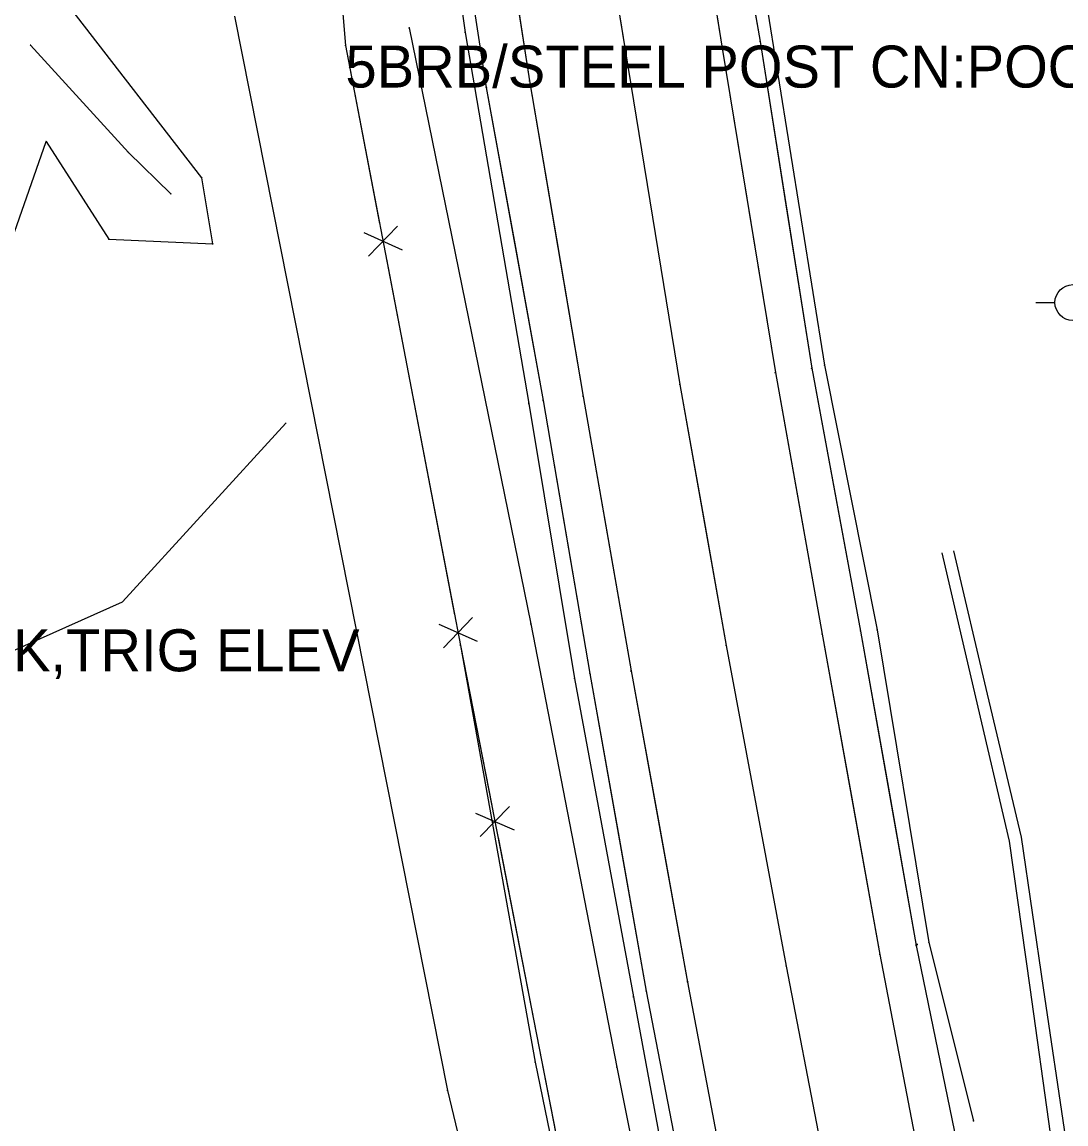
# Model space of a CAD drawing. Extents: x -99999 to 591807, y -99999 to 347168.
# Drawn here: x 588663.9 to 588788.1, y 344850.1 to 344981.2 of the extents above; entities that cross this region are included whole.
import ezdxf

# ---------------------------------------------------------------- set-up
doc = ezdxf.new("R2010")
doc.units = 0
for name, color, linetype in [('S_BREAKLINE', 7, 'Continuous'), ('S_DITCHLINE', 7, 'Continuous'), ('S_EDGE_PAVEMENT', 7, 'Continuous'), ('S_FENCE', 7, 'Continuous'), ('S_FENCE_ANNOT', 7, 'Continuous'), ('S_GRD_PT_SYM', 7, 'Continuous'), ('S_MSC_PT_SYM', 7, 'Continuous'), ('S_PAVEMENT_CROWN', 7, 'Continuous'), ('S_RDW_PT_SYM', 7, 'Continuous'), ('S_SECONDARY_CTL_ANNOT', 7, 'Continuous'), ('S_SHOULDER', 7, 'Continuous'), ('S_UTILITY_POLE', 7, 'Continuous'), ('S_UTL_PT_SYM', 7, 'Continuous'), ('S_WATER_UTILITIES', 7, 'Continuous')]:
    doc.layers.add(name, color=color, linetype=linetype)

msp = doc.modelspace()

# ---------------------------------------------------------------- linework, layer by layer
at = {"layer": 'S_BREAKLINE'}
for points in [[(588342.93, 345124.15), (588361.5, 345126.13), (588391.77, 345106.15), (588403.87, 345085.31), (588455.72, 345061.01), (588464.59, 345055.04), (588463.13, 345044.9), (588465.23, 345021.73), (588483.68, 344990.17), (588495.94, 344980.54), (588525.4, 344960.33), (588538.54, 344925.61), (588555.91, 344911.33), (588562.59, 344905.26), (588609.87, 344912.87), (588643.73, 344923.05), (588654.31, 344931.44), (588666.76, 344967), (588674.22, 344955.37), (588686.58, 344954.82), (588685.3, 344962.67), (588669.71, 344982.82), (588662.5, 344988.18), (588669.96, 344999.57)], [(588351.97, 345105.67), (588394.75, 345069), (588422.63, 345028.7), (588451.14, 344976.07), (588496.93, 344914.75), (588534.1, 344876.77), (588561.64, 344868.59), (588621.42, 344887.88), (588675.83, 344912.22), (588695.28, 344933.47)], [(588742.42, 345040.91), (588752.44, 344983.61), (588759.41, 344940.37), (588765.67, 344908.88), (588771.83, 344871.67), (588777.13, 344850.46)], [(588710.16, 345025.72), (588716.64, 344979.97), (588724.19, 344935.8), (588729.64, 344903.08), (588736.65, 344865.21), (588741.01, 344841.85), (588749.45, 344801.1), (588760.45, 344755.23), (588770.53, 344712.84), (588784.15, 344669.43), (588796.97, 344633.61), (588812.34, 344592.74)], [(588699.2, 345016.22), (588702.38, 344978.4), (588716.07, 344907.03), (588724.96, 344857.44), (588741.19, 344778.55), (588761.25, 344730.5), (588770.29, 344695.75)], [(588709.97, 344980.49), (588724.45, 344909.58), (588734.69, 344856.84), (588750.13, 344779.74)]]:
    msp.add_lwpolyline(points, dxfattribs=at)
at = {"layer": 'S_DITCHLINE'}
for points in [[(588664.91, 344978.46), (588676.58, 344965.66), (588681.58, 344960.77)], [(588664.91, 344978.46), (588676.58, 344965.66), (588681.58, 344960.77)], [(588773.36, 344918.02), (588777.36, 344900.87), (588781.37, 344883.72), (588783.82, 344866.33), (588786.26, 344848.93), (588786.96, 344846.62)], [(588774.77, 344918.27), (588778.78, 344901.23), (588782.79, 344884.2), (588785.43, 344866.26), (588788.07, 344848.33), (588787.74, 344846.69)]]:
    msp.add_lwpolyline(points, dxfattribs=at)
at = {"layer": 'S_EDGE_PAVEMENT'}
for points in [[(588734.58, 345056.38), (588741.64, 345012.8), (588747.24, 344978.09), (588753.55, 344939.48), (588759.12, 344908.36), (588765.99, 344870.23), (588770.1, 344848.75)], [(588734.58, 345056.38), (588738.11, 345034.59), (588741.64, 345012.8), (588744.44, 344995.45), (588747.24, 344978.09), (588750.39, 344958.78), (588753.55, 344939.48), (588756.33, 344923.92), (588759.12, 344908.36), (588762.56, 344889.3), (588765.99, 344870.23), (588770.1, 344848.75)], [(588713.85, 345040.6), (588718.61, 345010.96), (588724.29, 344974.19), (588730.68, 344936.65), (588736.38, 344903.98), (588743.11, 344866.97), (588747.6, 344843.06)], [(588713.85, 345040.6), (588716.23, 345025.78), (588718.61, 345010.96), (588721.45, 344992.57), (588724.29, 344974.19), (588727.49, 344955.42), (588730.68, 344936.65), (588733.53, 344920.31), (588736.38, 344903.98), (588739.75, 344885.47), (588743.11, 344866.97), (588747.6, 344843.06)]]:
    msp.add_lwpolyline(points, dxfattribs=at)
at = {"layer": 'S_FENCE'}
for p, q in [((588702.38, 344978.4), (588716.07, 344907.03)), ((588704.57, 344956.14), (588709.13, 344954.09)), ((588708.59, 344956.91), (588705.11, 344953.32)), ((588717.52, 344910.34), (588714.04, 344906.75)), ((588713.5, 344909.57), (588718.06, 344907.52)), ((588716.07, 344907.03), (588741.19, 344778.55)), ((588721.9, 344887.87), (588718.43, 344884.27)), ((588717.88, 344887.08), (588722.45, 344885.06))]:
    msp.add_line(p, q, dxfattribs=at)
for points in [[(588702.38, 344978.4), (588706.44, 344957.23)], [(588707.25, 344953), (588715.37, 344910.66)], [(588716.07, 344907.03), (588719.8, 344887.98)], [(588720.54, 344884.17), (588727.99, 344846.06)]]:
    msp.add_lwpolyline(points, dxfattribs=at)
at = {"layer": 'S_GRD_PT_SYM'}
for points in [[(588709.97, 344980.49), (588710.02, 344980.5), (588709.97, 344980.49), (588709.96, 344980.54), (588709.97, 344980.49), (588709.92, 344980.48), (588709.97, 344980.49), (588709.98, 344980.44)], [(588716.64, 344979.97), (588716.69, 344979.98), (588716.64, 344979.97), (588716.63, 344980.02), (588716.64, 344979.97), (588716.59, 344979.96), (588716.64, 344979.97), (588716.65, 344979.92)], [(588664.91, 344978.46), (588664.94, 344978.5), (588664.91, 344978.46), (588664.87, 344978.5), (588664.91, 344978.46), (588664.87, 344978.43), (588664.91, 344978.46), (588664.94, 344978.43)], [(588702.38, 344978.4), (588702.43, 344978.41), (588702.38, 344978.4), (588702.37, 344978.45), (588702.38, 344978.4), (588702.33, 344978.39), (588702.38, 344978.4), (588702.39, 344978.35)], [(588666.76, 344967), (588666.8, 344967.03), (588666.76, 344967), (588666.73, 344967.04), (588666.76, 344967), (588666.72, 344966.98), (588666.76, 344967), (588666.79, 344966.96)], [(588676.58, 344965.66), (588676.62, 344965.69), (588676.58, 344965.66), (588676.54, 344965.69), (588676.58, 344965.66), (588676.55, 344965.62), (588676.58, 344965.66), (588676.62, 344965.62)], [(588685.3, 344962.67), (588685.26, 344962.64), (588685.3, 344962.67), (588685.33, 344962.63), (588685.3, 344962.67), (588685.34, 344962.7), (588685.3, 344962.67), (588685.27, 344962.71)], [(588681.58, 344960.77), (588681.62, 344960.81), (588681.58, 344960.77), (588681.55, 344960.81), (588681.58, 344960.77), (588681.55, 344960.74), (588681.58, 344960.77), (588681.62, 344960.74)], [(588674.22, 344955.37), (588674.22, 344955.42), (588674.22, 344955.37), (588674.17, 344955.37), (588674.22, 344955.37), (588674.22, 344955.32), (588674.22, 344955.37), (588674.27, 344955.37)], [(588686.58, 344954.82), (588686.53, 344954.81), (588686.58, 344954.82), (588686.58, 344954.77), (588686.58, 344954.82), (588686.62, 344954.83), (588686.58, 344954.82), (588686.57, 344954.87)], [(588759.41, 344940.37), (588759.46, 344940.38), (588759.41, 344940.37), (588759.4, 344940.41), (588759.41, 344940.37), (588759.36, 344940.36), (588759.41, 344940.37), (588759.42, 344940.32)], [(588724.19, 344935.8), (588724.24, 344935.81), (588724.19, 344935.8), (588724.18, 344935.85), (588724.19, 344935.8), (588724.14, 344935.79), (588724.19, 344935.8), (588724.2, 344935.75)], [(588695.28, 344933.47), (588695.24, 344933.51), (588695.28, 344933.47), (588695.25, 344933.44), (588695.28, 344933.47), (588695.32, 344933.44), (588695.28, 344933.47), (588695.31, 344933.51)], [(588675.83, 344912.22), (588675.8, 344912.25), (588675.83, 344912.22), (588675.8, 344912.18), (588675.83, 344912.22), (588675.87, 344912.18), (588675.83, 344912.22), (588675.87, 344912.25)], [(588724.45, 344909.58), (588724.49, 344909.59), (588724.45, 344909.58), (588724.44, 344909.63), (588724.45, 344909.58), (588724.4, 344909.57), (588724.45, 344909.58), (588724.46, 344909.53)], [(588765.67, 344908.88), (588765.72, 344908.89), (588765.67, 344908.88), (588765.66, 344908.93), (588765.67, 344908.88), (588765.62, 344908.87), (588765.67, 344908.88), (588765.68, 344908.83)], [(588716.07, 344907.03), (588716.12, 344907.04), (588716.07, 344907.03), (588716.06, 344907.08), (588716.07, 344907.03), (588716.02, 344907.02), (588716.07, 344907.03), (588716.08, 344906.98)], [(588729.64, 344903.08), (588729.68, 344903.08), (588729.64, 344903.08), (588729.63, 344903.12), (588729.64, 344903.08), (588729.59, 344903.07), (588729.64, 344903.08), (588729.64, 344903.03)], [(588770.44, 344871.42), (588770.44, 344871.47), (588770.44, 344871.42), (588770.39, 344871.42), (588770.44, 344871.42), (588770.44, 344871.37), (588770.44, 344871.42), (588770.49, 344871.42)], [(588771.83, 344871.67), (588771.88, 344871.68), (588771.83, 344871.67), (588771.82, 344871.71), (588771.83, 344871.67), (588771.78, 344871.65), (588771.83, 344871.67), (588771.84, 344871.62)], [(588736.65, 344865.21), (588736.7, 344865.22), (588736.65, 344865.21), (588736.64, 344865.26), (588736.65, 344865.21), (588736.6, 344865.2), (588736.65, 344865.21), (588736.66, 344865.16)], [(588724.96, 344857.44), (588725, 344857.45), (588724.96, 344857.44), (588724.95, 344857.49), (588724.96, 344857.44), (588724.91, 344857.43), (588724.96, 344857.44), (588724.97, 344857.39)], [(588734.69, 344856.84), (588734.74, 344856.85), (588734.69, 344856.84), (588734.68, 344856.89), (588734.69, 344856.84), (588734.64, 344856.83), (588734.69, 344856.84), (588734.7, 344856.79)], [(588777.13, 344850.46), (588777.18, 344850.47), (588777.13, 344850.46), (588777.12, 344850.51), (588777.13, 344850.46), (588777.08, 344850.44), (588777.13, 344850.46), (588777.14, 344850.41)]]:
    msp.add_lwpolyline(points, close=True, dxfattribs=at)
at = {"layer": 'S_MSC_PT_SYM'}
for points in [[(588702.38, 344978.4), (588702.38, 344978.45), (588702.38, 344978.4), (588702.33, 344978.4), (588702.38, 344978.4), (588702.38, 344978.35), (588702.38, 344978.4), (588702.43, 344978.4)], [(588716.07, 344907.03), (588716.07, 344907.08), (588716.07, 344907.03), (588716.02, 344907.03), (588716.07, 344907.03), (588716.07, 344906.98), (588716.07, 344907.03), (588716.12, 344907.03)]]:
    msp.add_lwpolyline(points, dxfattribs=at)
at = {"layer": 'S_PAVEMENT_CROWN'}
for points in [[(588724.28, 345048.73), (588729.99, 345012.94), (588735.66, 344977.88), (588742.19, 344938.06), (588747.69, 344907.01), (588754.85, 344868.86), (588758.84, 344848.07)], [(588724.28, 345048.73), (588727.13, 345030.84), (588729.99, 345012.94), (588732.82, 344995.41), (588735.66, 344977.88), (588738.92, 344957.97), (588742.19, 344938.06), (588744.94, 344922.54), (588747.69, 344907.01), (588751.27, 344887.94), (588754.85, 344868.86), (588758.84, 344848.07)]]:
    msp.add_lwpolyline(points, dxfattribs=at)
at = {"layer": 'S_RDW_PT_SYM'}
for points in [[(588747.24, 344978.09), (588747.29, 344978.1), (588747.24, 344978.09), (588747.23, 344978.14), (588747.24, 344978.09), (588747.19, 344978.08), (588747.24, 344978.09), (588747.25, 344978.04)], [(588751.74, 344978.88), (588751.79, 344978.88), (588751.74, 344978.88), (588751.73, 344978.93), (588751.74, 344978.88), (588751.69, 344978.87), (588751.74, 344978.88), (588751.75, 344978.83)], [(588735.66, 344977.88), (588735.71, 344977.89), (588735.66, 344977.88), (588735.65, 344977.93), (588735.66, 344977.88), (588735.61, 344977.87), (588735.66, 344977.88), (588735.66, 344977.83)], [(588724.29, 344974.19), (588724.34, 344974.2), (588724.29, 344974.19), (588724.29, 344974.24), (588724.29, 344974.19), (588724.25, 344974.18), (588724.29, 344974.19), (588724.3, 344974.14)], [(588719.15, 344973.42), (588719.2, 344973.43), (588719.15, 344973.42), (588719.14, 344973.47), (588719.15, 344973.42), (588719.1, 344973.41), (588719.15, 344973.42), (588719.16, 344973.37)], [(588753.55, 344939.48), (588753.6, 344939.49), (588753.55, 344939.48), (588753.54, 344939.53), (588753.55, 344939.48), (588753.5, 344939.47), (588753.55, 344939.48), (588753.56, 344939.43)], [(588757.88, 344940), (588757.93, 344940.01), (588757.88, 344940), (588757.87, 344940.05), (588757.88, 344940), (588757.83, 344939.99), (588757.88, 344940), (588757.89, 344939.95)], [(588742.19, 344938.06), (588742.24, 344938.06), (588742.19, 344938.06), (588742.18, 344938.11), (588742.19, 344938.06), (588742.14, 344938.05), (588742.19, 344938.06), (588742.2, 344938.01)], [(588725.9, 344936.16), (588725.95, 344936.17), (588725.9, 344936.16), (588725.89, 344936.21), (588725.9, 344936.16), (588725.85, 344936.15), (588725.9, 344936.16), (588725.91, 344936.11)], [(588730.68, 344936.65), (588730.73, 344936.66), (588730.68, 344936.65), (588730.67, 344936.7), (588730.68, 344936.65), (588730.63, 344936.64), (588730.68, 344936.65), (588730.68, 344936.6)], [(588763.7, 344908.72), (588763.75, 344908.73), (588763.7, 344908.72), (588763.69, 344908.77), (588763.7, 344908.72), (588763.65, 344908.71), (588763.7, 344908.72), (588763.71, 344908.67)], [(588759.12, 344908.36), (588759.17, 344908.37), (588759.12, 344908.36), (588759.11, 344908.41), (588759.12, 344908.36), (588759.07, 344908.35), (588759.12, 344908.36), (588759.13, 344908.31)], [(588747.69, 344907.01), (588747.74, 344907.02), (588747.69, 344907.01), (588747.68, 344907.06), (588747.69, 344907.01), (588747.64, 344907), (588747.69, 344907.01), (588747.7, 344906.96)], [(588731.48, 344903.67), (588731.53, 344903.68), (588731.48, 344903.67), (588731.47, 344903.72), (588731.48, 344903.67), (588731.43, 344903.67), (588731.48, 344903.67), (588731.49, 344903.62)], [(588736.38, 344903.98), (588736.43, 344903.99), (588736.38, 344903.98), (588736.37, 344904.03), (588736.38, 344903.98), (588736.33, 344903.97), (588736.38, 344903.98), (588736.39, 344903.93)], [(588770.3, 344871.33), (588770.35, 344871.34), (588770.3, 344871.33), (588770.29, 344871.37), (588770.3, 344871.33), (588770.25, 344871.32), (588770.3, 344871.33), (588770.31, 344871.28)], [(588765.99, 344870.23), (588766.04, 344870.24), (588765.99, 344870.23), (588765.98, 344870.28), (588765.99, 344870.23), (588765.94, 344870.23), (588765.99, 344870.23), (588766, 344870.19)], [(588754.85, 344868.86), (588754.9, 344868.87), (588754.85, 344868.86), (588754.84, 344868.91), (588754.85, 344868.86), (588754.8, 344868.85), (588754.85, 344868.86), (588754.86, 344868.81)], [(588743.11, 344866.97), (588743.16, 344866.98), (588743.11, 344866.97), (588743.1, 344867.02), (588743.11, 344866.97), (588743.06, 344866.96), (588743.11, 344866.97), (588743.12, 344866.92)], [(588738.19, 344865.87), (588738.24, 344865.88), (588738.19, 344865.87), (588738.18, 344865.92), (588738.19, 344865.87), (588738.14, 344865.86), (588738.19, 344865.87), (588738.2, 344865.82)]]:
    msp.add_lwpolyline(points, close=True, dxfattribs=at)
at = {"layer": 'S_SHOULDER'}
for points in [[(588735.17, 345056.85), (588739.48, 345053.59), (588745.66, 345013.56), (588751.74, 344978.88), (588757.88, 344940), (588763.7, 344908.72), (588770.3, 344871.33), (588774.88, 344849.15)], [(588735.17, 345056.85), (588739.48, 345053.59), (588742.57, 345033.58), (588745.66, 345013.56), (588748.7, 344996.22), (588751.74, 344978.88), (588754.81, 344959.44), (588757.88, 344940), (588760.79, 344924.36), (588763.7, 344908.72), (588767, 344890.02), (588770.3, 344871.33), (588774.88, 344849.15)], [(588712.49, 345039.44), (588712.66, 345038.31), (588711.54, 345037.4), (588710.04, 345032.67), (588713.42, 345010.68), (588719.15, 344973.42), (588725.9, 344936.16), (588731.48, 344903.67), (588738.19, 344865.87), (588742.81, 344841.87)], [(588712.49, 345039.44), (588712.66, 345038.31), (588711.54, 345037.4), (588710.04, 345032.67), (588713.42, 345010.68), (588716.29, 344992.05), (588719.15, 344973.42), (588722.53, 344954.79), (588725.9, 344936.16), (588728.69, 344919.92), (588731.48, 344903.67), (588734.84, 344884.77), (588738.19, 344865.87), (588742.81, 344841.87)]]:
    msp.add_lwpolyline(points, dxfattribs=at)
at = {"layer": 'S_UTILITY_POLE'}
msp.add_line((588786.87, 344947.8), (588784.54, 344947.8), dxfattribs=at)
msp.add_circle((588788.96, 344947.82), 2.13, dxfattribs=at)
at = {"layer": 'S_UTL_PT_SYM'}
msp.add_lwpolyline([(588714.52, 344854.07), (588714.52, 344854.12), (588714.52, 344854.07), (588714.47, 344854.07), (588714.52, 344854.07), (588714.52, 344854.02), (588714.52, 344854.07), (588714.57, 344854.07)], dxfattribs=at)
at = {"layer": 'S_WATER_UTILITIES'}
for p, q in [((588689.18, 344981.91), (588714.52, 344854.07)), ((588714.52, 344854.07), (588758.4, 344672.73))]:
    msp.add_line(p, q, dxfattribs=at)

# ---------------------------------------------------------------- texts
at = {"layer": 'S_FENCE_ANNOT'}
msp.add_text('5BRB/STEEL POST CN:POOR', height=5, dxfattribs=at).set_placement((588702.38, 344973.4))
at = {"layer": 'S_SECONDARY_CTL_ANNOT'}
msp.add_text('PD:8 SPK,TRIG ELEV', height=5, dxfattribs=at).set_placement((588637.18, 344903.94))

doc.saveas('drawing.dxf')
